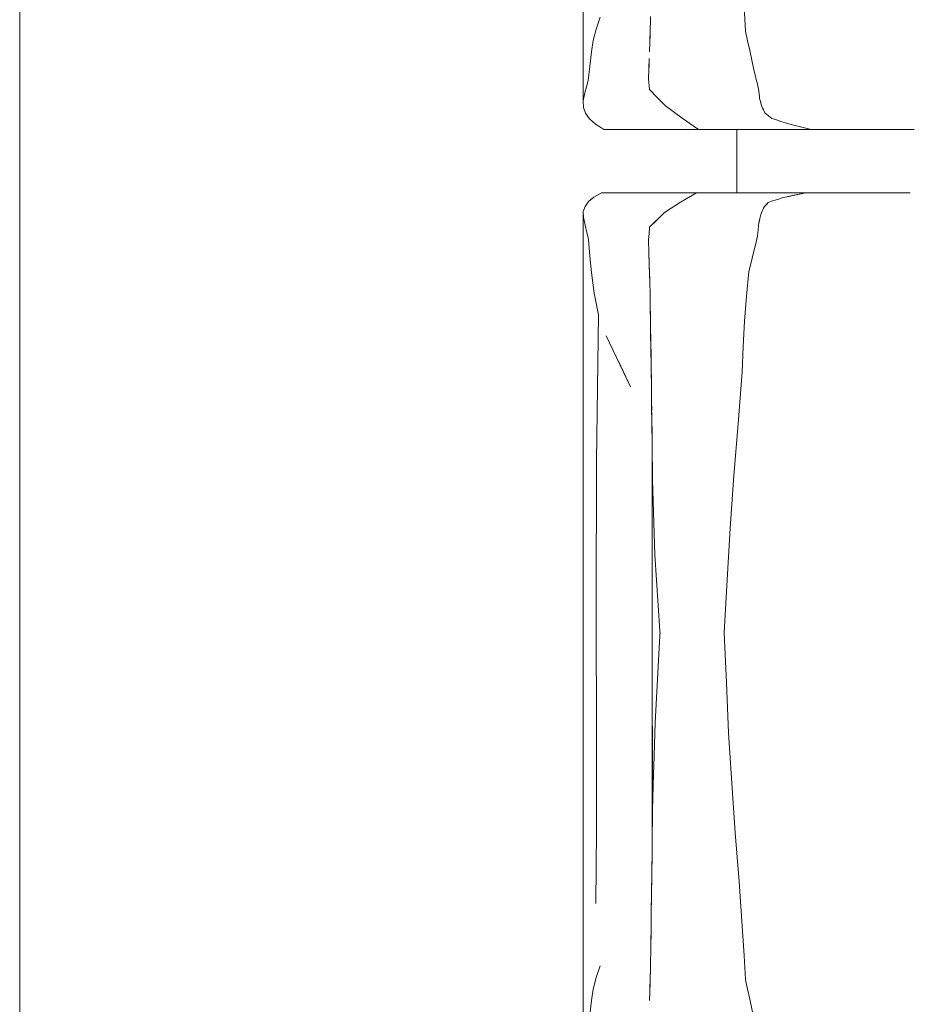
# Model space of a CAD drawing. Header units: millimetres. Extents: x -261 to 187, y -214 to 106.
# Tile 641 of 656: x -209.987 to -209.423, y 6.563 to 7.187. Entities that reach past the tile are written whole.
import ezdxf

# ---------------------------------------------------------------- set-up
doc = ezdxf.new("R2010")
doc.units = ezdxf.units.MM
doc.header["$LTSCALE"] = 0.005
doc.header["$MEASUREMENT"] = 0
doc.layers.add('IFC-Elemento de mobília-Contorno', color=9, linetype='Continuous', lineweight=5)
doc.layers.add('IFC-Laje-Contorno', color=9, linetype='Continuous', lineweight=5)

msp = doc.modelspace()

# ---------------------------------------------------------------- linework, layer by layer
at = {"layer": 'IFC-Elemento de mobília-Contorno', "lineweight": 5}
for p, q in [((-209.63034, 7.3036), (-209.63026, 7.13599)), ((-209.52832, 7.19565), (-209.52739, 7.18032)), ((-209.62201, 7.18156), (-209.61951, 7.18905)), ((-209.58792, 7.17828), (-209.58761, 7.18943)), ((-209.58778, 7.18179), (-209.58769, 7.1868)), ((-209.62389, 7.17423), (-209.62201, 7.18156)), ((-209.58823, 7.16714), (-209.58792, 7.17828)), ((-209.58806, 7.17321), (-209.58778, 7.18179)), ((-209.52739, 7.18032), (-209.52606, 7.17415)), ((-209.62507, 7.16713), (-209.62389, 7.17423)), ((-209.52606, 7.17415), (-209.52472, 7.16799)), ((-209.6261, 7.15803), (-209.62507, 7.16713)), ((-209.52472, 7.16799), (-209.52206, 7.15565)), ((-209.62713, 7.14893), (-209.6261, 7.15803)), ((-209.58882, 7.15115), (-209.58852, 7.15914)), ((-209.58861, 7.1564), (-209.58839, 7.16288)), ((-209.58852, 7.15914), (-209.58847, 7.16067)), ((-209.58883, 7.14991), (-209.58861, 7.1564)), ((-209.58882, 7.15115), (-209.5888, 7.15087)), ((-209.52206, 7.15565), (-209.52132, 7.15262)), ((-209.52132, 7.15262), (-209.52059, 7.14959)), ((-209.62921, 7.14107), (-209.62817, 7.145)), ((-209.62817, 7.145), (-209.62713, 7.14893)), ((-209.58883, 7.14991), (-209.58826, 7.1432)), ((-209.52059, 7.14959), (-209.51986, 7.14655)), ((-209.51986, 7.14655), (-209.51912, 7.14352)), ((-209.63026, 7.13599), (-209.62921, 7.14107)), ((-209.58826, 7.1432), (-209.58322, 7.13806)), ((-209.51912, 7.14352), (-209.51896, 7.14203)), ((-209.51896, 7.14203), (-209.51879, 7.14054)), ((-209.51879, 7.14054), (-209.51862, 7.13904)), ((-209.51862, 7.13904), (-209.51845, 7.13755)), ((-209.63026, 7.13599), (-209.63011, 7.13188)), ((-209.58322, 7.13806), (-209.57817, 7.13294)), ((-209.57817, 7.13294), (-209.56763, 7.12509)), ((-209.51845, 7.13755), (-209.51811, 7.13629)), ((-209.51811, 7.13629), (-209.51743, 7.13377)), ((-209.51811, 7.13629), (-209.51777, 7.13503)), ((-209.51777, 7.13503), (-209.51743, 7.13377)), ((-209.51743, 7.13377), (-209.51709, 7.13252)), ((-209.51709, 7.13252), (-209.5166, 7.13149)), ((-209.51709, 7.13252), (-209.51562, 7.12943)), ((-209.63011, 7.13188), (-209.62874, 7.12816)), ((-209.62874, 7.12816), (-209.62625, 7.1246)), ((-209.5166, 7.13149), (-209.51611, 7.13046)), ((-209.5166, 7.13149), (-209.51562, 7.12943)), ((-209.51611, 7.13046), (-209.51562, 7.12943)), ((-209.51562, 7.12943), (-209.51513, 7.12841)), ((-209.51513, 7.12841), (-209.51292, 7.12661)), ((-209.51292, 7.12661), (-209.51071, 7.12482)), ((-209.62625, 7.1246), (-209.62241, 7.12121)), ((-209.62241, 7.12121), (-209.61975, 7.11957)), ((-209.56763, 7.12509), (-209.55712, 7.11793)), ((-209.51071, 7.12482), (-209.50786, 7.12394)), ((-209.50786, 7.12394), (-209.50501, 7.12306)), ((-209.50501, 7.12306), (-209.50216, 7.12218)), ((-209.50216, 7.12218), (-209.4993, 7.1213)), ((-209.4993, 7.1213), (-209.48917, 7.11877)), ((-209.4993, 7.1213), (-209.49593, 7.12046)), ((-209.49593, 7.12046), (-209.49255, 7.11962)), ((-209.61975, 7.11957), (-209.61709, 7.11793)), ((-209.61709, 7.11793), (-209.55712, 7.11793)), ((-209.55712, 7.11793), (-209.51585, 7.11793)), ((-209.53289, 7.07785), (-209.53289, 7.11793)), ((-209.51585, 7.11793), (-209.48579, 7.11793)), ((-209.48917, 7.11877), (-209.48579, 7.11793)), ((-209.48579, 7.11793), (-209.48381, 7.11793)), ((-209.48381, 7.11793), (-209.48186, 7.11793)), ((-209.48186, 7.11793), (-209.47992, 7.11793)), ((-209.47992, 7.11793), (-209.478, 7.11793)), ((-209.478, 7.11793), (-209.47608, 7.11793)), ((-209.47608, 7.11793), (-209.47416, 7.11793)), ((-209.47416, 7.11793), (-209.47223, 7.11793)), ((-209.47223, 7.11793), (-209.47028, 7.11793)), ((-209.47028, 7.11793), (-209.4683, 7.11793)), ((-209.4683, 7.11793), (-209.46629, 7.11793)), ((-209.46629, 7.11793), (-209.46423, 7.11793)), ((-209.46423, 7.11793), (-209.46213, 7.11793)), ((-209.46213, 7.11793), (-209.45997, 7.11793)), ((-209.45997, 7.11793), (-209.45778, 7.11793)), ((-209.45778, 7.11793), (-209.45559, 7.11793)), ((-209.45559, 7.11793), (-209.4534, 7.11793)), ((-209.4534, 7.11793), (-209.45125, 7.11793)), ((-209.45125, 7.11793), (-209.44915, 7.11793)), ((-209.44915, 7.11793), (-209.44711, 7.11793)), ((-209.44711, 7.11793), (-209.44517, 7.11793)), ((-209.44517, 7.11793), (-209.44334, 7.11793)), ((-209.44334, 7.11793), (-209.44161, 7.11793)), ((-209.44161, 7.11793), (-209.43995, 7.11793)), ((-209.43995, 7.11793), (-209.43833, 7.11793)), ((-209.43833, 7.11793), (-209.43671, 7.11793)), ((-209.43671, 7.11793), (-209.43505, 7.11793)), ((-209.43505, 7.11793), (-209.43334, 7.11793)), ((-209.43334, 7.11793), (-209.43152, 7.11793)), ((-209.43152, 7.11793), (-209.42958, 7.11793)), ((-209.42958, 7.11793), (-209.42751, 7.11793)), ((-209.42751, 7.11793), (-209.42532, 7.11793)), ((-209.42532, 7.11793), (-209.42303, 7.11793)), ((-209.42303, 7.11793), (-209.42066, 7.11793)), ((-209.62352, 7.07506), (-209.61865, 7.07785)), ((-209.61865, 7.07785), (-209.5584, 7.07785)), ((-209.56851, 7.07192), (-209.5584, 7.07785)), ((-209.5584, 7.07785), (-209.48925, 7.07785)), ((-209.54315, 7.07785), (-209.53289, 7.07785)), ((-209.50428, 7.07452), (-209.48925, 7.07785)), ((-209.50052, 7.07535), (-209.48925, 7.07785)), ((-209.50052, 7.07535), (-209.49676, 7.07619)), ((-209.49676, 7.07619), (-209.49301, 7.07702)), ((-209.49301, 7.07702), (-209.48925, 7.07785)), ((-209.49094, 7.07785), (-209.48793, 7.07785)), ((-209.48925, 7.07785), (-209.48727, 7.07785)), ((-209.48793, 7.07785), (-209.48511, 7.07785)), ((-209.48727, 7.07785), (-209.4853, 7.07785)), ((-209.4853, 7.07785), (-209.48334, 7.07785)), ((-209.48334, 7.07785), (-209.4814, 7.07785)), ((-209.4814, 7.07785), (-209.47949, 7.07785)), ((-209.47949, 7.07785), (-209.47758, 7.07785)), ((-209.47758, 7.07785), (-209.47568, 7.07785)), ((-209.47568, 7.07785), (-209.47377, 7.07785)), ((-209.47377, 7.07785), (-209.47185, 7.07785)), ((-209.47185, 7.07785), (-209.46991, 7.07785)), ((-209.46991, 7.07785), (-209.46794, 7.07785)), ((-209.46794, 7.07785), (-209.46593, 7.07785)), ((-209.46593, 7.07785), (-209.46388, 7.07785)), ((-209.46388, 7.07785), (-209.46178, 7.07785)), ((-209.46178, 7.07785), (-209.45964, 7.07785)), ((-209.45964, 7.07785), (-209.45746, 7.07785)), ((-209.45746, 7.07785), (-209.45529, 7.07785)), ((-209.45529, 7.07785), (-209.45312, 7.07785)), ((-209.45312, 7.07785), (-209.45099, 7.07785)), ((-209.45099, 7.07785), (-209.4489, 7.07785)), ((-209.4489, 7.07785), (-209.4469, 7.07785)), ((-209.4469, 7.07785), (-209.44498, 7.07785)), ((-209.44498, 7.07785), (-209.44317, 7.07785)), ((-209.44317, 7.07785), (-209.44146, 7.07785)), ((-209.44146, 7.07785), (-209.43982, 7.07785)), ((-209.43982, 7.07785), (-209.43821, 7.07785)), ((-209.43821, 7.07785), (-209.4366, 7.07785)), ((-209.4366, 7.07785), (-209.43496, 7.07785)), ((-209.43496, 7.07785), (-209.43325, 7.07785)), ((-209.43325, 7.07785), (-209.43144, 7.07785)), ((-209.43144, 7.07785), (-209.42951, 7.07785)), ((-209.42951, 7.07785), (-209.42745, 7.07785)), ((-209.42745, 7.07785), (-209.42527, 7.07785)), ((-209.42527, 7.07785), (-209.423, 7.07785)), ((-209.6291, 7.06916), (-209.62691, 7.0722)), ((-209.62691, 7.0722), (-209.62352, 7.07506)), ((-209.57866, 7.06525), (-209.56851, 7.07192)), ((-209.51455, 7.06991), (-209.51305, 7.07168)), ((-209.51455, 7.06991), (-209.5138, 7.07079)), ((-209.5138, 7.07079), (-209.51305, 7.07168)), ((-209.51305, 7.07168), (-209.51086, 7.07239)), ((-209.51086, 7.07239), (-209.50647, 7.07381)), ((-209.51086, 7.07239), (-209.50867, 7.0731)), ((-209.50867, 7.0731), (-209.50647, 7.07381)), ((-209.50647, 7.07381), (-209.50428, 7.07452)), ((-209.63035, 6.9124), (-209.63025, 7.06584)), ((-209.63025, 7.06584), (-209.6291, 7.06916)), ((-209.63025, 7.06584), (-209.63016, 7.06214)), ((-209.58826, 7.056), (-209.57866, 7.06525)), ((-209.58346, 7.06062), (-209.57866, 7.06525)), ((-209.51833, 7.0614), (-209.51778, 7.06405)), ((-209.51778, 7.06405), (-209.51648, 7.06711)), ((-209.51778, 7.06405), (-209.51735, 7.06507)), ((-209.51735, 7.06507), (-209.51692, 7.0661)), ((-209.51692, 7.0661), (-209.51648, 7.06711)), ((-209.51648, 7.06711), (-209.51605, 7.06814)), ((-209.51605, 7.06814), (-209.5153, 7.06902)), ((-209.5153, 7.06902), (-209.51455, 7.06991)), ((-209.63016, 7.06214), (-209.62896, 7.05728)), ((-209.58826, 7.056), (-209.58346, 7.06062)), ((-209.5191, 7.05664), (-209.51888, 7.05874)), ((-209.51888, 7.05874), (-209.51833, 7.0614)), ((-209.51888, 7.05874), (-209.51861, 7.06007)), ((-209.51861, 7.06007), (-209.51833, 7.0614)), ((-209.62896, 7.05728), (-209.62789, 7.05271)), ((-209.62789, 7.05271), (-209.62683, 7.04813)), ((-209.58883, 7.04817), (-209.58855, 7.05209)), ((-209.58883, 7.04802), (-209.58855, 7.05201)), ((-209.58855, 7.05209), (-209.58826, 7.056)), ((-209.58855, 7.05201), (-209.58826, 7.056)), ((-209.51976, 7.05033), (-209.51954, 7.05243)), ((-209.51954, 7.05243), (-209.51932, 7.05454)), ((-209.51932, 7.05454), (-209.5191, 7.05664)), ((-209.62683, 7.04813), (-209.62595, 7.03766)), ((-209.58883, 7.04802), (-209.58836, 7.03195)), ((-209.58883, 7.04802), (-209.5886, 7.03998)), ((-209.52115, 7.04474), (-209.51976, 7.05033)), ((-209.58861, 7.04038), (-209.58838, 7.03258)), ((-209.52393, 7.03356), (-209.52254, 7.03915)), ((-209.52254, 7.03915), (-209.52115, 7.04474)), ((-209.62595, 7.03766), (-209.62507, 7.02719)), ((-209.58847, 7.03579), (-209.58836, 7.03195)), ((-209.58838, 7.03258), (-209.58813, 7.02239)), ((-209.52532, 7.02797), (-209.52393, 7.03356)), ((-209.62507, 7.02719), (-209.62338, 7.01411)), ((-209.58836, 7.03195), (-209.58811, 7.02115)), ((-209.5267, 7.01222), (-209.52532, 7.02797)), ((-209.58813, 7.02239), (-209.58789, 7.0122)), ((-209.62338, 7.01411), (-209.6206, 7.00045)), ((-209.58789, 7.0122), (-209.58752, 6.98907)), ((-209.58787, 7.01095), (-209.58785, 7.01035)), ((-209.58785, 7.01035), (-209.58762, 6.99543)), ((-209.52808, 6.99648), (-209.5267, 7.01222)), ((-209.62175, 6.90795), (-209.6206, 7.00045)), ((-209.52883, 6.98044), (-209.52808, 6.99648)), ((-209.58752, 6.98907), (-209.58723, 6.96821)), ((-209.61563, 6.98717), (-209.60031, 6.95487)), ((-209.5875, 6.98816), (-209.5875, 6.98785)), ((-209.5875, 6.98785), (-209.58726, 6.96986)), ((-209.52958, 6.9644), (-209.52883, 6.98044)), ((-209.60797, 6.97102), (-209.60031, 6.95487)), ((-209.58723, 6.96821), (-209.58708, 6.95687)), ((-209.58723, 6.96797), (-209.5872, 6.96586)), ((-209.5872, 6.96586), (-209.58705, 6.95442)), ((-209.53215, 6.93141), (-209.52958, 6.9644)), ((-209.58708, 6.95687), (-209.58693, 6.94553)), ((-209.58693, 6.94553), (-209.58686, 6.93994)), ((-209.58691, 6.94354), (-209.5869, 6.94272)), ((-209.5869, 6.94272), (-209.58659, 6.91909)), ((-209.58684, 6.93838), (-209.58662, 6.92116)), ((-209.53478, 6.8986), (-209.53215, 6.93141)), ((-209.58662, 6.66004), (-209.58662, 6.92116)), ((-209.58659, 6.91909), (-209.58631, 6.89593)), ((-209.63035, 6.9124), (-209.63034, 6.70246)), ((-209.62205, 6.81557), (-209.62175, 6.90795)), ((-209.58631, 6.89593), (-209.58478, 6.84828)), ((-209.53716, 6.86533), (-209.53478, 6.8986)), ((-209.53909, 6.83245), (-209.53716, 6.86533)), ((-209.58478, 6.84828), (-209.58169, 6.80027)), ((-209.5409, 6.79898), (-209.53909, 6.83245)), ((-209.62205, 6.81557), (-209.62185, 6.72743)), ((-209.58317, 6.76951), (-209.58169, 6.79716)), ((-209.58169, 6.80027), (-209.58161, 6.79963)), ((-209.58169, 6.79716), (-209.58153, 6.79898)), ((-209.58161, 6.79963), (-209.58153, 6.79898)), ((-209.58161, 6.79807), (-209.58153, 6.79898)), ((-209.5409, 6.79898), (-209.53952, 6.76713)), ((-209.58465, 6.74186), (-209.58317, 6.76951)), ((-209.53952, 6.76713), (-209.53809, 6.73561)), ((-209.58631, 6.68683), (-209.58631, 6.73969)), ((-209.58548, 6.71434), (-209.58465, 6.74186)), ((-209.53809, 6.73561), (-209.53611, 6.70374)), ((-209.62185, 6.72743), (-209.62182, 6.67416)), ((-209.58562, 6.70955), (-209.58548, 6.71434)), ((-209.58631, 6.68683), (-209.58562, 6.70955)), ((-209.63034, 6.70246), (-209.63026, 6.53484)), ((-209.53611, 6.70374), (-209.53393, 6.67223)), ((-209.58655, 6.66536), (-209.58631, 6.68683)), ((-209.62225, 6.62736), (-209.62182, 6.67416)), ((-209.53393, 6.67223), (-209.53151, 6.64132)), ((-209.58662, 6.66013), (-209.58655, 6.66536)), ((-209.58682, 6.64397), (-209.58662, 6.66004)), ((-209.58682, 6.64332), (-209.58669, 6.65393)), ((-209.58694, 6.63372), (-209.58682, 6.64397)), ((-209.5869, 6.63748), (-209.58682, 6.64332)), ((-209.53151, 6.64132), (-209.52926, 6.60982)), ((-209.5871, 6.62191), (-209.58694, 6.63372)), ((-209.58709, 6.6222), (-209.58698, 6.63059)), ((-209.58725, 6.61011), (-209.5871, 6.62191)), ((-209.58715, 6.61832), (-209.58709, 6.6222)), ((-209.58743, 6.5992), (-209.58725, 6.61011)), ((-209.52926, 6.60982), (-209.52832, 6.5945)), ((-209.58738, 6.60132), (-209.5873, 6.6072)), ((-209.58761, 6.58828), (-209.58743, 6.5992)), ((-209.58749, 6.59594), (-209.58738, 6.60132)), ((-209.52832, 6.5945), (-209.52739, 6.57918)), ((-209.62201, 6.58041), (-209.61951, 6.5879)), ((-209.58792, 6.57714), (-209.58761, 6.58828)), ((-209.58778, 6.58064), (-209.58769, 6.58565)), ((-209.62389, 6.57309), (-209.62201, 6.58041)), ((-209.58823, 6.56599), (-209.58792, 6.57714)), ((-209.58806, 6.57206), (-209.58778, 6.58064)), ((-209.52739, 6.57918), (-209.52606, 6.57301)), ((-209.62507, 6.56599), (-209.62389, 6.57309)), ((-209.52606, 6.57301), (-209.52472, 6.56685)), ((-209.6261, 6.55688), (-209.62507, 6.56599)), ((-209.52472, 6.56685), (-209.52206, 6.55451))]:
    msp.add_line(p, q, dxfattribs=at)
at = {"layer": 'IFC-Laje-Contorno', "lineweight": 5}
msp.add_line((-209.98725, 4.18221), (-209.98725, 17.25477), dxfattribs=at)

doc.saveas('drawing.dxf')
